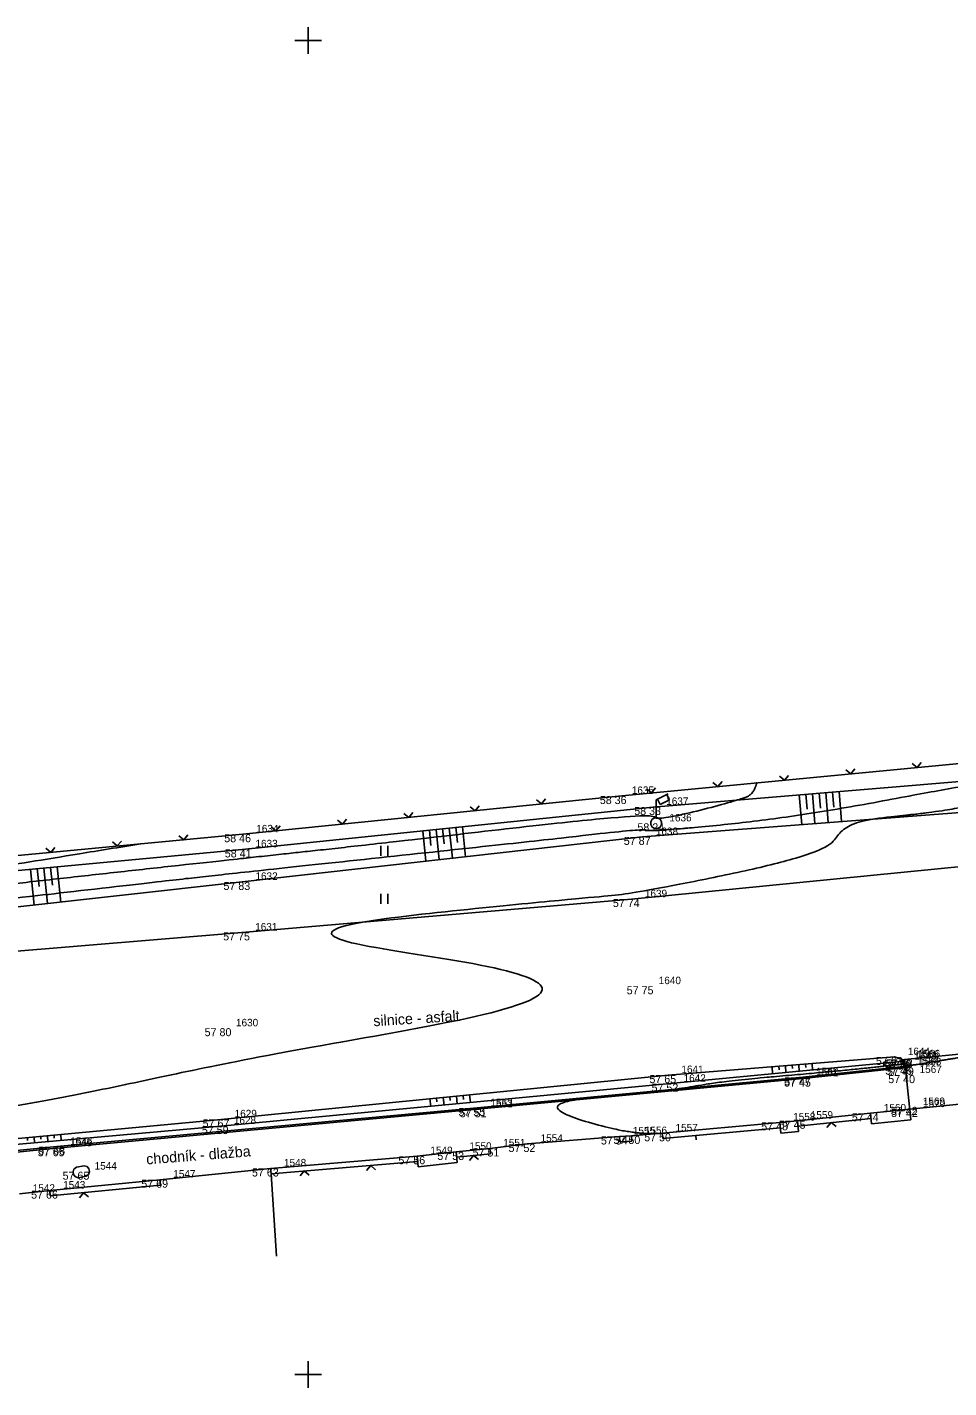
# Model space of a CAD drawing. Extents: x -704017 to -701500, y -1008977 to -1008450.
# Drawn here: x -702760.5 to -702726, y -1008800.5 to -1008749.5 of the extents above; entities that cross this region are included whole.
import ezdxf

# ---------------------------------------------------------------- set-up
doc = ezdxf.new("R2010")
doc.units = 0
for name, color, linetype in [('Z_body', 7, 'Continuous'), ('Z_body_cisla', 7, 'Continuous'), ('Z_body_vysky', 7, 'Continuous'), ('Z_chodnik', 7, 'Continuous'), ('Z_hekt_sit', 7, 'Continuous'), ('Z_komunikace', 7, 'Continuous'), ('Z_obruby', 7, 'Continuous'), ('Z_oploceni', 7, 'Continuous'), ('Z_popis', 7, 'Continuous'), ('Z_rozhrani_ploch', 7, 'Continuous'), ('Z_site_znaky_pilire', 7, 'Continuous'), ('Z_site_znaky_plynovod', 7, 'Continuous'), ('Z_site_znaky_VO', 7, 'Continuous'), ('Z_teren_hrany_paty', 7, 'Continuous'), ('Z_vrstevnice_hlavni', 7, 'Continuous'), ('Z_vrstevnice_vedlejsi', 7, 'Continuous'), ('Z_vstupy', 7, 'Continuous')]:
    doc.layers.add(name, color=color, linetype=linetype)

# ---------------------------------------------------------------- blocks, each defined once
blk = doc.blocks.new('POINT_DISPLAY')
blk.add_line((0, 0), (0, 0))
blk = doc.blocks.new('Z210')
blk.add_line((0, 0), (0, 0.17))
blk = doc.blocks.new('Z212')
for p, q in [((-0.17, 0.17), (0, 0)), ((0, 0), (0.17, 0.17))]:
    blk.add_line(p, q)
blk = doc.blocks.new('Z306')
for p, q in [((-0.13, 0.17), (-0.13, -0.2)), ((0.13, 0.17), (0.13, -0.2))]:
    blk.add_line(p, q)
blk = doc.blocks.new('Z13')
for p, q in [((0, 0.88), (0.45, 1.1)), ((0.4, 1.07), (0.5, 0.88)), ((0, 0.2), (0, 0.88)), ((0.15, 0.7), (0.05, 0.9)), ((0.5, 0.88), (0.15, 0.7)), ((-0.2, 0.05), (-0.15, 0.15)), ((-0.2, -0.05), (-0.2, 0.05)), ((-0.15, 0.15), (-0.05, 0.2)), ((-0.05, 0.2), (0.05, 0.2)), ((0.05, 0.2), (0.15, 0.15)), ((0.15, 0.15), (0.2, 0.05)), ((0.2, 0.05), (0.2, -0.05)), ((-0.15, -0.15), (-0.2, -0.05)), ((-0.05, -0.2), (-0.15, -0.15)), ((0.05, -0.2), (-0.05, -0.2)), ((0.15, -0.15), (0.05, -0.2)), ((0.2, -0.05), (0.15, -0.15))]:
    blk.add_line(p, q)
blk = doc.blocks.new('Z14')
for p, q in [((-0.3, 0.05), (-0.25, 0.15)), ((-0.3, -0.05), (-0.3, 0.05)), ((-0.25, 0.15), (-0.15, 0.2)), ((-0.15, 0.2), (0.15, 0.2)), ((0.15, 0.2), (0.25, 0.15)), ((0.25, 0.15), (0.3, 0.05)), ((0.3, 0.05), (0.3, -0.05)), ((-0.25, -0.15), (-0.3, -0.05)), ((-0.15, -0.2), (-0.25, -0.15)), ((0.15, -0.2), (-0.15, -0.2)), ((0.25, -0.15), (0.15, -0.2)), ((0.3, -0.05), (0.25, -0.15))]:
    blk.add_line(p, q)

msp = doc.modelspace()

# ---------------------------------------------------------------- linework, layer by layer
at = {"layer": 'Z_chodnik'}
for p, q in [((-702727.64, -1008788.19), (-702724.33, -1008787.87)), ((-702731.46, -1008788.91), (-702727.6, -1008788.49)), ((-702727.6, -1008788.49), (-702727.64, -1008788.19)), ((-702743.67, -1008790.06), (-702731.46, -1008788.91)), ((-702759.44, -1008791.52), (-702743.67, -1008790.06)), ((-702768.12, -1008792.36), (-702759.44, -1008791.52))]:
    msp.add_line(p, q, dxfattribs=at)
at = {"layer": 'Z_hekt_sit'}
for p, q in [((-702750, -1008749.5), (-702750, -1008750.5)), ((-702750.5, -1008750), (-702749.5, -1008750)), ((-702750, -1008799.5), (-702750, -1008800.5)), ((-702750.5, -1008800), (-702749.5, -1008800))]:
    msp.add_line(p, q, dxfattribs=at)
at = {"layer": 'Z_komunikace'}
for p, q in [((-702737.88, -1008782.18), (-702725.14, -1008780.92)), ((-702752.49, -1008783.43), (-702737.88, -1008782.18)), ((-702768.78, -1008784.79), (-702752.49, -1008783.43)), ((-702736.51, -1008788.78), (-702728.02, -1008788.1)), ((-702728.02, -1008788.1), (-702727.69, -1008788.21)), ((-702727.69, -1008788.21), (-702727.64, -1008788.19)), ((-702753.26, -1008790.44), (-702736.51, -1008788.78)), ((-702767.81, -1008791.8), (-702753.26, -1008790.44))]:
    msp.add_line(p, q, dxfattribs=at)
at = {"layer": 'Z_obruby'}
for p, q in [((-702731.46, -1008788.86), (-702727.67, -1008788.46)), ((-702727.67, -1008788.46), (-702727.69, -1008788.21)), ((-702743.67, -1008790.01), (-702731.46, -1008788.86)), ((-702759.42, -1008791.46), (-702743.67, -1008790.01)), ((-702768.11, -1008792.31), (-702759.42, -1008791.46))]:
    msp.add_line(p, q, dxfattribs=at)
at = {"layer": 'Z_oploceni'}
for p, q in [((-702738.37, -1008778.32), (-702725.18, -1008777.06)), ((-702752.45, -1008779.75), (-702738.37, -1008778.32)), ((-702765.87, -1008781.01), (-702752.45, -1008779.75)), ((-702736.73, -1008790.96), (-702732.32, -1008790.55)), ((-702731.66, -1008790.49), (-702728.92, -1008790.21)), ((-702731.64, -1008790.69), (-702728.9, -1008790.41)), ((-702738.33, -1008791.08), (-702737.88, -1008791.06)), ((-702738.32, -1008791.28), (-702738.33, -1008791.08)), ((-702737.87, -1008791.26), (-702737.88, -1008791.06)), ((-702736.71, -1008791.16), (-702736.73, -1008790.96)), ((-702736.71, -1008791.16), (-702732.3, -1008790.75)), ((-702744.46, -1008791.66), (-702743.19, -1008791.53)), ((-702743.17, -1008791.73), (-702743.19, -1008791.53)), ((-702738.32, -1008791.28), (-702737.87, -1008791.26)), ((-702751.41, -1008792.28), (-702745.92, -1008791.82)), ((-702751.39, -1008792.48), (-702745.9, -1008792.02)), ((-702744.44, -1008791.86), (-702743.17, -1008791.73)), ((-702759.69, -1008793.11), (-702755.56, -1008792.7)), ((-702755.54, -1008792.9), (-702755.56, -1008792.7)), ((-702751.39, -1008792.48), (-702751.41, -1008792.28)), ((-702751.39, -1008792.48), (-702751.19, -1008795.57)), ((-702759.67, -1008793.31), (-702759.69, -1008793.11)), ((-702759.67, -1008793.31), (-702755.54, -1008792.9))]:
    msp.add_line(p, q, dxfattribs=at)
at = {"layer": 'Z_rozhrani_ploch'}
for p, q in [((-702727.6, -1008788.49), (-702727.58, -1008788.78)), ((-702727.58, -1008788.78), (-702727.46, -1008789.97)), ((-702727.46, -1008789.97), (-702727.45, -1008790.05))]:
    msp.add_line(p, q, dxfattribs=at)
at = {"layer": 'Z_site_znaky_pilire'}
for p, q in [((-702728.92, -1008790.21), (-702727.45, -1008790.05)), ((-702727.41, -1008790.45), (-702727.45, -1008790.05)), ((-702732.32, -1008790.55), (-702731.66, -1008790.49)), ((-702732.28, -1008790.95), (-702732.32, -1008790.55)), ((-702731.62, -1008790.89), (-702731.66, -1008790.49)), ((-702728.88, -1008790.61), (-702728.92, -1008790.21)), ((-702728.88, -1008790.61), (-702727.41, -1008790.45)), ((-702732.28, -1008790.95), (-702731.62, -1008790.89)), ((-702745.92, -1008791.82), (-702744.46, -1008791.66)), ((-702744.42, -1008792.06), (-702744.46, -1008791.66)), ((-702745.88, -1008792.22), (-702745.92, -1008791.82)), ((-702745.88, -1008792.22), (-702744.42, -1008792.06))]:
    msp.add_line(p, q, dxfattribs=at)
at = {"layer": 'Z_teren_hrany_paty'}
for p, q in [((-702737.08, -1008778.73), (-702724.97, -1008777.72)), ((-702731.59, -1008778.27), (-702731.5, -1008779.39)), ((-702731.34, -1008778.25), (-702731.3, -1008778.81)), ((-702731.1, -1008778.23), (-702731.01, -1008779.35)), ((-702730.85, -1008778.21), (-702730.8, -1008778.77)), ((-702730.6, -1008778.19), (-702730.51, -1008779.31)), ((-702730.35, -1008778.17), (-702730.3, -1008778.73)), ((-702730.1, -1008778.15), (-702730.01, -1008779.27)), ((-702752.48, -1008780.32), (-702737.08, -1008778.73)), ((-702737.47, -1008779.85), (-702724.9, -1008778.88)), ((-702744.47, -1008779.49), (-702744.41, -1008780.06)), ((-702744.22, -1008779.47), (-702744.1, -1008780.6)), ((-702752.48, -1008781.54), (-702737.47, -1008779.85)), ((-702745.71, -1008779.62), (-702745.59, -1008780.76)), ((-702745.46, -1008779.6), (-702745.4, -1008780.17)), ((-702745.21, -1008779.57), (-702745.09, -1008780.71)), ((-702744.97, -1008779.54), (-702744.9, -1008780.11)), ((-702744.72, -1008779.52), (-702744.59, -1008780.65)), ((-702765.55, -1008781.55), (-702752.48, -1008780.32)), ((-702759.91, -1008781.02), (-702759.77, -1008782.35)), ((-702759.66, -1008781), (-702759.59, -1008781.66)), ((-702759.41, -1008780.97), (-702759.28, -1008782.3)), ((-702760.41, -1008781.07), (-702760.27, -1008782.41)), ((-702760.16, -1008781.04), (-702760.09, -1008781.71)), ((-702769.01, -1008783.38), (-702752.48, -1008781.54)), ((-702736.43, -1008789.1), (-702727.78, -1008788.27)), ((-702732.61, -1008788.47), (-702732.59, -1008788.73)), ((-702732.36, -1008788.45), (-702732.35, -1008788.58)), ((-702732.11, -1008788.43), (-702732.09, -1008788.68)), ((-702731.86, -1008788.41), (-702731.85, -1008788.53)), ((-702731.61, -1008788.39), (-702731.59, -1008788.64)), ((-702731.36, -1008788.37), (-702731.35, -1008788.49)), ((-702731.11, -1008788.35), (-702731.09, -1008788.59)), ((-702727.78, -1008788.27), (-702727.69, -1008788.21)), ((-702753.29, -1008790.69), (-702736.43, -1008789.1)), ((-702745.44, -1008789.66), (-702745.41, -1008789.95)), ((-702745.19, -1008789.64), (-702745.18, -1008789.78)), ((-702744.94, -1008789.62), (-702744.91, -1008789.9)), ((-702744.69, -1008789.59), (-702744.68, -1008789.73)), ((-702744.44, -1008789.57), (-702744.42, -1008789.85)), ((-702744.19, -1008789.54), (-702744.18, -1008789.69)), ((-702743.95, -1008789.52), (-702743.92, -1008789.81)), ((-702767.76, -1008791.99), (-702753.29, -1008790.69)), ((-702760.53, -1008791.12), (-702760.52, -1008791.23)), ((-702760.28, -1008791.1), (-702760.26, -1008791.32)), ((-702760.03, -1008791.07), (-702760.02, -1008791.18)), ((-702759.78, -1008791.05), (-702759.76, -1008791.27)), ((-702759.53, -1008791.03), (-702759.52, -1008791.14)), ((-702759.28, -1008791), (-702759.26, -1008791.23))]:
    msp.add_line(p, q, dxfattribs=at)
at = {"layer": 'Z_vrstevnice_hlavni'}
msp.add_open_spline([(-702810.978, -1008796.595), (-702811.112, -1008796.27), (-702808.693, -1008794.883), (-702807.344, -1008794.806), (-702806.327, -1008794.758), (-702806.276, -1008794.71), (-702806.959, -1008794.524), (-702804.708, -1008794.286), (-702801.491, -1008793.978), (-702799.164, -1008793.237), (-702796.536, -1008792.326), (-702794.421, -1008791.756), (-702795.885, -1008788.005), (-702794.21, -1008786.747), (-702789.49, -1008785.795), (-702785.2, -1008784.902), (-702782.749, -1008784.652), (-702782.337, -1008784.629), (-702782.062, -1008784.613), (-702770.197, -1008783.319), (-702768.265, -1008782.986), (-702755.748, -1008781.543), (-702752.48, -1008781.182), (-702741.084, -1008779.963), (-702737.36, -1008779.533), (-702737.291, -1008779.671), (-702731.882, -1008779.146), (-702724.962, -1008777.845), (-702724.216, -1008777.796), (-702722.768, -1008777.678), (-702721.392, -1008777.08), (-702720.097, -1008776.58)], degree=2, dxfattribs=at)
at = {"layer": 'Z_vrstevnice_vedlejsi'}
for points in [[(-702736.73, -1008790.96), (-702737.88, -1008791.06), (-702741.635, -1008789.868), (-702737.565, -1008789.46), (-702736.039, -1008789.291), (-702734.442, -1008789.004), (-702729.883, -1008788.607), (-702727.725, -1008788.365), (-702727.676, -1008788.383), (-702727.66, -1008788.37), (-702727.604, -1008788.457), (-702725.965, -1008788.18), (-702724.326, -1008787.921), (-702724.322, -1008787.917), (-702724.276, -1008787.898), (-702724.268, -1008787.882), (-702724.177, -1008787.905), (-702716.758, -1008786.95), (-702714.274, -1008786.607), (-702713.332, -1008786.457), (-702712.565, -1008786.158), (-702710.632, -1008783.811), (-702710.81, -1008782.165), (-702711.68, -1008780.848), (-702714.109, -1008779.386), (-702714.421, -1008778.655), (-702714.414, -1008778.592), (-702710.093, -1008777.53), (-702707.746, -1008776.985), (-702703.762, -1008775.228), (-702702.972, -1008774.458), (-702702.901, -1008773.745)], [(-702792.51, -1008795.666), (-702791.973, -1008795.127), (-702791.846, -1008794.286), (-702791.408, -1008794.246), (-702791.414, -1008794.229), (-702787.368, -1008793.856), (-702784.28, -1008793.67), (-702782.066, -1008793.524), (-702780.62, -1008793.09), (-702772.153, -1008792.133), (-702767.906, -1008791.138), (-702758.997, -1008789.613), (-702753.229, -1008788.335), (-702737.36, -1008785.45), (-702752.49, -1008783.43), (-702739.502, -1008782.109), (-702737.848, -1008782.001), (-702730.424, -1008780.461), (-702729.928, -1008779.268), (-702726.593, -1008778.945), (-702724.915, -1008778.629), (-702719.505, -1008778.272), (-702715.096, -1008777.912), (-702713.542, -1008777.53), (-702711.289, -1008777.006), (-702709.26, -1008775.688), (-702708.877, -1008775.374)], [(-702895.44, -1008792.968), (-702894.99, -1008793.421), (-702891.095, -1008793.674), (-702887.854, -1008793.12), (-702885.15, -1008792.086), (-702882.425, -1008791.825), (-702877.283, -1008791.473), (-702877.233, -1008791.489), (-702877.071, -1008791.469), (-702877.174, -1008791.696), (-702878.698, -1008792.196), (-702879.533, -1008792.454), (-702878.125, -1008792.474), (-702876.803, -1008793.874), (-702875.001, -1008795.359), (-702872.419, -1008795.445), (-702870.448, -1008795.591), (-702870.043, -1008795.517), (-702866.051, -1008795.37), (-702865.133, -1008794.063), (-702858.66, -1008793.493), (-702858.375, -1008794.627), (-702857.71, -1008794.47), (-702855.046, -1008794.178), (-702854.54, -1008792.77), (-702845.539, -1008790.895), (-702846.415, -1008793.768), (-702842.065, -1008793.89), (-702836.203, -1008794.152), (-702826.726, -1008794.462), (-702817.22, -1008792.73), (-702810.836, -1008791.53), (-702810.012, -1008791.268), (-702809.282, -1008791.014), (-702809.741, -1008790.775), (-702811.034, -1008790.153), (-702815.917, -1008788.91), (-702816.774, -1008787.892), (-702815.954, -1008787.56), (-702811.595, -1008786.927), (-702810.797, -1008786.708), (-702796.64, -1008785.326), (-702787.856, -1008784.431), (-702782.298, -1008784.113), (-702778.585, -1008783.894), (-702772.316, -1008783.211), (-702766.934, -1008782.282), (-702760.553, -1008781.546), (-702752.48, -1008780.657), (-702748.033, -1008780.181), (-702737.148, -1008778.925), (-702736.973, -1008779.272), (-702733.739, -1008778.451), (-702733.272, -1008778.196), (-702733.188, -1008777.825)], [(-702889.315, -1008791.864), (-702888.563, -1008792.621), (-702885.795, -1008791.562), (-702880.449, -1008791.051), (-702877.226, -1008790.83), (-702876.945, -1008790.918), (-702876.485, -1008790.815), (-702876.26, -1008790.831), (-702869.901, -1008789.751), (-702869.813, -1008789.733), (-702869.667, -1008789.707), (-702869.564, -1008789.692), (-702858.796, -1008787.873), (-702858.718, -1008787.819), (-702854.726, -1008787.583), (-702843.604, -1008786.846), (-702839.408, -1008786.766), (-702826.132, -1008786.766), (-702822.972, -1008786.664), (-702813.47, -1008786.267), (-702811.932, -1008786.211), (-702803.064, -1008785.211), (-702796.64, -1008784.584), (-702792.963, -1008784.209), (-702782.26, -1008783.598), (-702775.107, -1008783.176), (-702774.436, -1008783.103), (-702765.603, -1008781.578), (-702765.358, -1008781.55), (-702764.243, -1008781.427), (-702762.93, -1008781.19), (-702756.284, -1008780.11)]]:
    msp.add_open_spline(points, degree=2, dxfattribs=at)
at = {"layer": 'Z_vstupy'}
for p, q in [((-702727.45, -1008790.05), (-702724.23, -1008789.74)), ((-702741.79, -1008791.36), (-702738.33, -1008791.08)), ((-702737.88, -1008791.06), (-702736.73, -1008790.96)), ((-702743.19, -1008791.53), (-702741.79, -1008791.36)), ((-702755.56, -1008792.7), (-702751.41, -1008792.28)), ((-702760.83, -1008793.23), (-702759.69, -1008793.11))]:
    msp.add_line(p, q, dxfattribs=at)

# ---------------------------------------------------------------- block references
at = {"layer": 'Z_body'}
for p in [(-702738.37, -1008778.32), (-702737.08, -1008778.73), (-702736.96, -1008779.34), (-702752.45, -1008779.75), (-702737.47, -1008779.85), (-702752.48, -1008780.32), (-702752.48, -1008781.54), (-702737.88, -1008782.18), (-702752.49, -1008783.43), (-702737.36, -1008785.45), (-702753.21, -1008787.02), (-702728.02, -1008788.1), (-702727.78, -1008788.27), (-702727.69, -1008788.21), (-702727.67, -1008788.46), (-702727.64, -1008788.19), (-702727.6, -1008788.49), (-702736.51, -1008788.78), (-702736.43, -1008789.1), (-702731.46, -1008788.86), (-702731.46, -1008788.91), (-702727.58, -1008788.78), (-702743.67, -1008790.01), (-702743.67, -1008790.06), (-702727.46, -1008789.97), (-702727.45, -1008790.05), (-702753.29, -1008790.69), (-702753.26, -1008790.44), (-702732.32, -1008790.55), (-702731.66, -1008790.49), (-702728.92, -1008790.21), (-702738.33, -1008791.08), (-702737.88, -1008791.06), (-702736.73, -1008790.96), (-702759.44, -1008791.52), (-702759.42, -1008791.46), (-702744.46, -1008791.66), (-702743.19, -1008791.53), (-702741.79, -1008791.36), (-702745.92, -1008791.82), (-702758.51, -1008792.4), (-702755.56, -1008792.7), (-702751.41, -1008792.28), (-702759.69, -1008793.11)]:
    msp.add_blockref('POINT_DISPLAY', p, dxfattribs=at)
at = {"layer": 'Z_oploceni'}
for name, p, rotation in [('Z212', (-702729.66, -1008777.49), 5.5), ('Z212', (-702727.17, -1008777.25), 5.5), ('Z212', (-702734.64, -1008777.96), 5.5), ('Z212', (-702732.15, -1008777.73), 5.5), ('Z212', (-702741.26, -1008778.61), 5.8), ('Z212', (-702737.13, -1008778.2), 5.5), ('Z212', (-702746.23, -1008779.12), 5.8), ('Z212', (-702743.74, -1008778.87), 5.8), ('Z212', (-702751.21, -1008779.62), 5.8), ('Z212', (-702748.72, -1008779.37), 5.8), ('Z212', (-702754.67, -1008779.96), 5.4), ('Z212', (-702759.65, -1008780.43), 5.4), ('Z212', (-702757.16, -1008780.19), 5.4), ('Z212', (-702730.4, -1008790.56), -174.20000000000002), ('Z210', (-702735.47, -1008791.04), -174.70000000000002), ('Z212', (-702747.66, -1008792.17), -175.20000000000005), ('Z212', (-702743.8, -1008791.79), -174.20000000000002), ('Z212', (-702750.15, -1008792.37), -175.20000000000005), ('Z212', (-702758.43, -1008793.19), -174.3)]:
    msp.add_blockref(name, p, dxfattribs=dict(at, rotation=rotation))
at = {"layer": 'Z_popis'}
for p in [(-702747.15, -1008780.36), (-702747.15, -1008782.16)]:
    msp.add_blockref('Z306', p, dxfattribs=at)
at = {"layer": 'Z_site_znaky_plynovod', "rotation": 10.799999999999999}
msp.add_blockref('Z14', (-702758.51, -1008792.4), dxfattribs=at)
at = {"layer": 'Z_site_znaky_VO'}
msp.add_blockref('Z13', (-702736.96, -1008779.34), dxfattribs=at)

# ---------------------------------------------------------------- texts
at = {"layer": 'Z_body_cisla'}
for s, p in [('1635', (-702737.87, -1008778.24)), ('1637', (-702736.58, -1008778.65)), ('1634', (-702751.95, -1008779.68)), ('1636', (-702736.46, -1008779.27)), ('1633', (-702751.98, -1008780.24)), ('1638', (-702736.97, -1008779.78)), ('1632', (-702751.98, -1008781.46)), ('1639', (-702737.38, -1008782.11)), ('1631', (-702751.99, -1008783.36)), ('1640', (-702736.86, -1008785.37)), ('1630', (-702752.71, -1008786.95)), ('1644', (-702727.52, -1008788.03)), ('1643', (-702727.28, -1008788.2)), ('1565', (-702727.19, -1008788.14)), ('1564', (-702727.17, -1008788.39)), ('1566', (-702727.14, -1008788.11)), ('1563', (-702727.1, -1008788.41)), ('1641', (-702736.01, -1008788.7)), ('1562', (-702730.96, -1008788.78)), ('1561', (-702730.96, -1008788.83)), ('1567', (-702727.08, -1008788.7)), ('1642', (-702735.93, -1008789.03)), ('1553', (-702743.17, -1008789.94)), ('1569', (-702726.96, -1008789.9)), ('1629', (-702752.76, -1008790.36)), ('1552', (-702743.17, -1008789.99)), ('1558', (-702731.82, -1008790.48)), ('1559', (-702731.16, -1008790.41)), ('1560', (-702728.42, -1008790.14)), ('1570', (-702726.95, -1008789.98)), ('1628', (-702752.79, -1008790.61)), ('1556', (-702737.38, -1008790.99)), ('1557', (-702736.23, -1008790.89)), ('1545', (-702758.94, -1008791.45)), ('1546', (-702758.92, -1008791.39)), ('1551', (-702742.69, -1008791.45)), ('1554', (-702741.29, -1008791.28)), ('1555', (-702737.83, -1008791)), ('1549', (-702745.42, -1008791.74)), ('1550', (-702743.96, -1008791.58)), ('1544', (-702758.01, -1008792.32)), ('1548', (-702750.91, -1008792.2)), ('1543', (-702759.19, -1008793.03)), ('1547', (-702755.06, -1008792.62)), ('1542', (-702760.33, -1008793.15))]:
    msp.add_text(s, height=0.28, dxfattribs=at).set_placement(p)
at = {"layer": 'Z_body_vysky'}
for s, p in [('58 36', (-702739.07, -1008778.62)), ('58 33', (-702737.78, -1008779.03)), ('58 24', (-702737.66, -1008779.64)), ('58 46', (-702753.15, -1008780.05)), ('57 87', (-702738.17, -1008780.15)), ('58 41', (-702753.13, -1008780.62)), ('57 83', (-702753.18, -1008781.84)), ('57 74', (-702738.58, -1008782.48)), ('57 75', (-702753.19, -1008783.73)), ('57 75', (-702738.06, -1008785.75)), ('57 80', (-702753.885, -1008787.32)), ('57 63', (-702728.72, -1008788.4)), ('57 54', (-702728.48, -1008788.57)), ('57 59', (-702728.39, -1008788.51)), ('57 46', (-702728.37, -1008788.76)), ('57 58', (-702728.34, -1008788.49)), ('57 49', (-702728.3, -1008788.79)), ('57 65', (-702737.21, -1008789.08)), ('57 52', (-702737.13, -1008789.4)), ('57 47', (-702732.16, -1008789.16)), ('57 45', (-702732.16, -1008789.21)), ('57 40', (-702728.255, -1008789.08)), ('57 55', (-702744.37, -1008790.31)), ('57 51', (-702744.32, -1008790.36)), ('57 42', (-702728.16, -1008790.27)), ('57 42', (-702728.15, -1008790.35)), ('57 59', (-702753.99, -1008790.99)), ('57 67', (-702753.96, -1008790.74)), ('57 48', (-702733.02, -1008790.85)), ('57 45', (-702732.36, -1008790.79)), ('57 44', (-702729.62, -1008790.51)), ('57 54', (-702739.03, -1008791.38)), ('57 50', (-702738.555, -1008791.36)), ('57 50', (-702737.405, -1008791.26)), ('57 65', (-702760.14, -1008791.82)), ('57 68', (-702760.12, -1008791.76)), ('57 53', (-702745.16, -1008791.96)), ('57 51', (-702743.84, -1008791.83)), ('57 52', (-702742.49, -1008791.66)), ('57 56', (-702746.62, -1008792.12)), ('57 65', (-702759.21, -1008792.7)), ('57 69', (-702756.26, -1008793)), ('57 63', (-702752.11, -1008792.58)), ('57 66', (-702760.39, -1008793.41))]:
    msp.add_text(s, height=0.3, dxfattribs=at).set_placement(p)
at = {"layer": 'Z_popis'}
for s, rotation, p in [('silnice - asfalt', 3.6, (-702747.55, -1008786.95)), ('chodník - dlažba', 4.5, (-702756.06, -1008792.13))]:
    msp.add_text(s, height=0.4, rotation=rotation, dxfattribs=at).set_placement(p)

doc.saveas('drawing.dxf')
